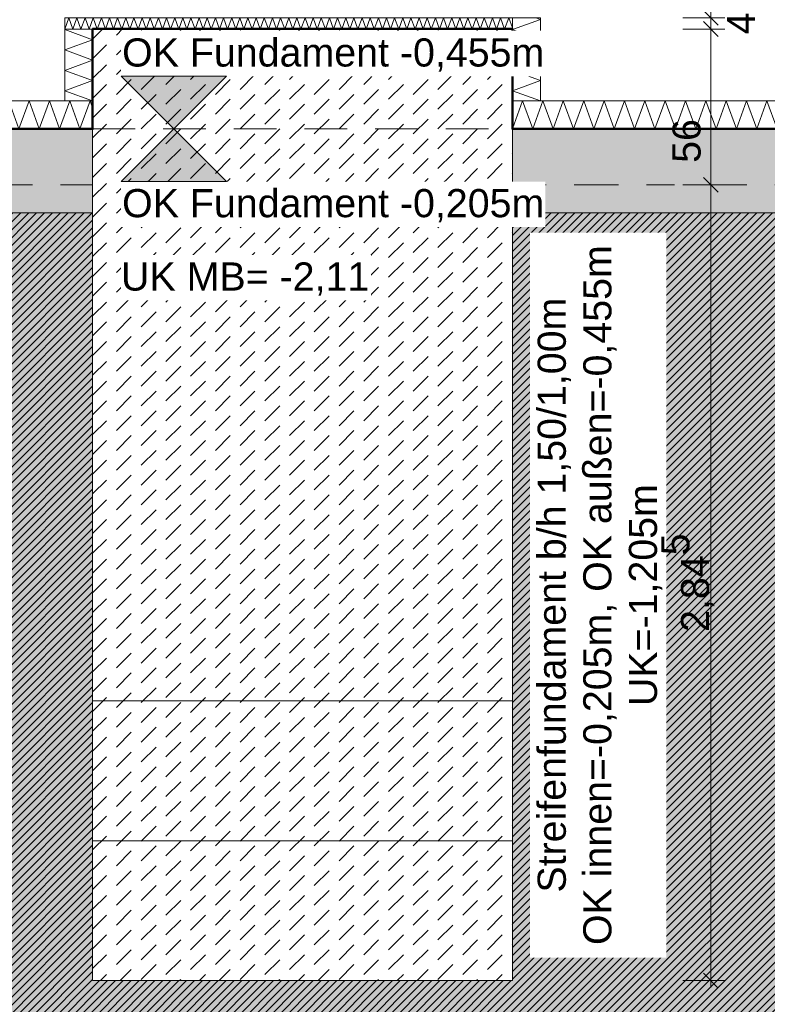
# Model space of a CAD drawing. Header units: metres. Extents: x -273 to 6, y -183 to 13.
# Tile 266 of 379: x -79.81 to -77.13, y -3.38 to 0.14. Entities that reach past the tile are written whole.
import ezdxf

# ---------------------------------------------------------------- set-up
doc = ezdxf.new("R2010")
doc.units = ezdxf.units.M
doc.header["$LTSCALE"] = 0.05
doc.header["$PDMODE"] = 1
doc.header["$PDSIZE"] = -2
doc.linetypes.add('ISO-02 Strichlinie', pattern=[3.81, 3.048, -0.762])
doc.linetypes.add('Linienart-53', pattern=[5.291531, 3.175, -1.058062, 0.352704, -0.705764])
doc.layers.get('0').update_dxf_attribs({"lineweight": 25})
for name, color, linetype, lineweight, true_color in [('00 -Bauelemente -Beton unbewehrt', 7, 'Continuous', 9, 0xf7e06e), ('00 -Bauelemente -Dämmung innen', 7, 'Continuous', 9, 0xff7fe6), ('30 -32 Gründung- 2 Flachgründungen u. Bodenplatten', 7, 'Continuous', 9, 0xff6633), ('30 -32 Gründung-4 Frostschürze', 7, 'Continuous', 9, 0x66aaff), ('70 -72 Beschriftung- 1 Beschriftung allgemein', 7, 'Continuous', 9, 0xff6633), ('70 -76 Bemaßung- 2 Allgemein', 7, 'Continuous', 5, 0x6666cc)]:
    doc.layers.add(name, color=color, linetype=linetype, lineweight=lineweight, true_color=true_color)
for name, color, linetype, lineweight in [('30 -35 Decken- 2 Beläge- Dämmung', 7, 'Continuous', 9), ('70 -71 Achsen- 1 Gebäudeachsen', 7, 'Linienart-53', 18), ('Keine', 7, 'Continuous', 9)]:
    doc.layers.add(name, color=color, linetype=linetype, lineweight=lineweight)
doc.styles.add('Arial', font='arial.ttf')
doc.dimstyles.new('k+k_klein', dxfattribs={"dimtxt": 0.100689, "dimasz": 0.05302, "dimexe": 0.05, "dimexo": 0.15, "dimgap": 0.005, "dimtad": 1, "dimdec": 3, "dimtxsty": 'Arial', "dimblk": 'VW_SLASH-2', "dimblk1": 'VW_SLASH-2', "dimblk2": 'VW_SLASH-2', "dimcen": 0, "dimdle": 0.025, "dimadec": 3, "dimazin": 0, "dimtfac": 0.75, "dimtdec": 3, "dimtix": 1, "dimtmove": 0, "dimatfit": 0, "dimldrblk": 'VW_FILLEDARROW', "dimfxl": 0.1, "dimfxlon": 1, "dimfrac": 2, "dimtolj": 1, "dimarcsym": 0})

# ---------------------------------------------------------------- blocks, each defined once
blk = doc.blocks.new('_Achsen (3D)')
at = {"layer": '70 -71 Achsen- 1 Gebäudeachsen', "transparency": 33554687}
blk.add_line((-179.668, -0.447), (3.826, -0.447), dxfattribs=at)
blk = doc.blocks.new('Gruppe-234')
at = {"color": 255, "linetype": 'Continuous', "lineweight": 5}
blk.add_wipeout([(-80.756, -0.247), (-79.546, -0.247), (-79.546, -0.147), (-80.756, -0.147)], dxfattribs=at).dxf.layer = '00 -Bauelemente -Dämmung innen'
blk = doc.blocks.new('Gruppe-235')
at = {"layer": '00 -Bauelemente -Dämmung innen', "color": 7, "transparency": 33554687, "flags": 128}
blk.add_lwpolyline([(-80.756, -0.247), (-80.7196, -0.147), (-80.6832, -0.247), (-80.6468, -0.147), (-80.6104, -0.247), (-80.574, -0.147), (-80.5376, -0.247), (-80.5012, -0.147), (-80.4648, -0.247), (-80.4284, -0.147), (-80.392, -0.247), (-80.3556, -0.147), (-80.3192, -0.247), (-80.2828, -0.147), (-80.2464, -0.247), (-80.21, -0.147), (-80.1736, -0.247), (-80.1373, -0.147), (-80.1009, -0.247), (-80.0645, -0.147), (-80.0281, -0.247), (-79.9917, -0.147), (-79.9553, -0.247), (-79.9189, -0.147), (-79.8825, -0.247), (-79.8461, -0.147), (-79.8097, -0.247), (-79.7733, -0.147), (-79.7369, -0.247), (-79.7005, -0.147), (-79.6641, -0.247), (-79.6277, -0.147), (-79.5913, -0.247), (-79.5549, -0.147), (-79.546, -0.1715)], dxfattribs=at)
blk = doc.blocks.new('Gruppe-236')
at = {"layer": '00 -Bauelemente -Dämmung innen', "color": 7, "linetype": 'Continuous', "lineweight": 9, "transparency": 33554687}
blk.add_line((-80.756, -0.147), (-80.756, -0.247), dxfattribs=at)
blk = doc.blocks.new('Gruppe-237')
at = {"layer": '00 -Bauelemente -Dämmung innen', "color": 7, "linetype": 'Continuous', "lineweight": 9, "transparency": 33554687}
blk.add_line((-79.546, -0.247), (-79.546, -0.147), dxfattribs=at)
blk = doc.blocks.new('Gruppe-238')
at = {"color": 7, "transparency": 33554687}
for name in ['Gruppe-236', 'Gruppe-237']:
    blk.add_blockref(name, (0, 0), dxfattribs=at)
blk = doc.blocks.new('Gruppe-239')
at = {"layer": '00 -Bauelemente -Dämmung innen', "color": 7, "linetype": 'Continuous', "lineweight": 9, "transparency": 33554687}
blk.add_line((-79.546, -0.147), (-80.756, -0.147), dxfattribs=at)
blk = doc.blocks.new('Gruppe-240')
at = {"layer": '00 -Bauelemente -Dämmung innen', "color": 7, "linetype": 'Continuous', "lineweight": 9, "transparency": 33554687}
blk.add_line((-80.756, -0.247), (-79.546, -0.247), dxfattribs=at)
blk = doc.blocks.new('Gruppe-241')
at = {"color": 7, "transparency": 33554687}
for name in ['Gruppe-239', 'Gruppe-240']:
    blk.add_blockref(name, (0, 0), dxfattribs=at)
blk = doc.blocks.new('Gruppe-242')
at = {"layer": '00 -Bauelemente -Dämmung innen', "color": 7}
blk.add_blockref('Gruppe-234', (0, 0), dxfattribs=at)
at = {"color": 7, "transparency": 33554687}
for name in ['Gruppe-238', 'Gruppe-241']:
    blk.add_blockref(name, (0, 0), dxfattribs=at)
at = {"layer": '00 -Bauelemente -Dämmung innen', "color": 7, "transparency": 33554687}
blk.add_blockref('Gruppe-235', (0, 0), dxfattribs=at)
blk = doc.blocks.new('Gruppe-243')
at = {"layer": '00 -Bauelemente -Dämmung innen', "color": 7, "transparency": 33554687}
blk.add_blockref('Gruppe-242', (0, 0), dxfattribs=at)
at = {"layer": '00 -Bauelemente -Dämmung innen', "color": 0, "flags": 1}
for tag in ['prm0_value', 'prm1_value', 'prm2_value', 'prm3_value', 'prm4_value', 'prm5_value', 'prm6_value', 'IFC_UUID', 'instanceID', 'prm0_name', 'prm0_type', 'prm1_name', 'prm1_type', 'prm2_name', 'prm2_type', 'prm3_name', 'prm3_type', 'prm4_name', 'prm4_type', 'prm5_name', 'prm5_type', 'prm6_name', 'prm6_type']:
    blk.add_attdef(tag, (-80.756, -0.247), '', height=0.00018, dxfattribs=at)
blk = doc.blocks.new('Gruppe-244')
at = {"color": 255, "linetype": 'Continuous', "lineweight": 5}
blk.add_wipeout([(-78.046, -0.247), (-75.421, -0.247), (-75.421, -0.147), (-78.046, -0.147)], dxfattribs=at).dxf.layer = '00 -Bauelemente -Dämmung innen'
blk = doc.blocks.new('Gruppe-245')
at = {"layer": '00 -Bauelemente -Dämmung innen', "color": 7, "transparency": 33554687, "flags": 128}
blk.add_lwpolyline([(-78.046, -0.247), (-78.0096, -0.147), (-77.9732, -0.247), (-77.9368, -0.147), (-77.9004, -0.247), (-77.864, -0.147), (-77.8276, -0.247), (-77.7912, -0.147), (-77.7548, -0.247), (-77.7184, -0.147), (-77.682, -0.247), (-77.6456, -0.147), (-77.6092, -0.247), (-77.5728, -0.147), (-77.5364, -0.247), (-77.5, -0.147), (-77.4636, -0.247), (-77.4273, -0.147), (-77.3909, -0.247), (-77.3545, -0.147), (-77.3181, -0.247), (-77.2817, -0.147), (-77.2453, -0.247), (-77.2089, -0.147), (-77.1725, -0.247), (-77.1361, -0.147), (-77.0997, -0.247), (-77.0633, -0.147), (-77.0269, -0.247), (-76.9905, -0.147), (-76.9541, -0.247), (-76.9177, -0.147), (-76.8813, -0.247), (-76.8449, -0.147), (-76.8085, -0.247), (-76.7721, -0.147), (-76.7357, -0.247), (-76.6993, -0.147), (-76.6629, -0.247), (-76.6265, -0.147), (-76.5901, -0.247), (-76.5537, -0.147), (-76.5173, -0.247), (-76.4809, -0.147), (-76.4445, -0.247), (-76.4081, -0.147), (-76.3717, -0.247), (-76.3353, -0.147), (-76.2989, -0.247), (-76.2625, -0.147), (-76.2261, -0.247), (-76.1898, -0.147), (-76.1534, -0.247), (-76.117, -0.147), (-76.0806, -0.247), (-76.0442, -0.147), (-76.0078, -0.247), (-75.9714, -0.147), (-75.935, -0.247), (-75.8986, -0.147), (-75.8622, -0.247), (-75.8258, -0.147), (-75.7894, -0.247), (-75.753, -0.147), (-75.7166, -0.247), (-75.6802, -0.147), (-75.6438, -0.247), (-75.6074, -0.147), (-75.571, -0.247), (-75.5346, -0.147), (-75.4982, -0.247), (-75.4618, -0.147), (-75.4254, -0.247), (-75.421, -0.2349)], dxfattribs=at)
blk = doc.blocks.new('Gruppe-246')
at = {"layer": '00 -Bauelemente -Dämmung innen', "color": 7, "linetype": 'Continuous', "lineweight": 9, "transparency": 33554687}
blk.add_line((-78.046, -0.147), (-78.046, -0.247), dxfattribs=at)
blk = doc.blocks.new('Gruppe-247')
at = {"layer": '00 -Bauelemente -Dämmung innen', "color": 7, "linetype": 'Continuous', "lineweight": 9, "transparency": 33554687}
blk.add_line((-75.421, -0.247), (-75.421, -0.147), dxfattribs=at)
blk = doc.blocks.new('Gruppe-248')
at = {"color": 7, "transparency": 33554687}
for name in ['Gruppe-246', 'Gruppe-247']:
    blk.add_blockref(name, (0, 0), dxfattribs=at)
blk = doc.blocks.new('Gruppe-249')
at = {"layer": '00 -Bauelemente -Dämmung innen', "color": 7, "linetype": 'Continuous', "lineweight": 9, "transparency": 33554687}
blk.add_line((-75.421, -0.147), (-78.046, -0.147), dxfattribs=at)
blk = doc.blocks.new('Gruppe-250')
at = {"layer": '00 -Bauelemente -Dämmung innen', "color": 7, "linetype": 'Continuous', "lineweight": 9, "transparency": 33554687}
blk.add_line((-78.046, -0.247), (-75.421, -0.247), dxfattribs=at)
blk = doc.blocks.new('Gruppe-251')
at = {"color": 7, "transparency": 33554687}
for name in ['Gruppe-249', 'Gruppe-250']:
    blk.add_blockref(name, (0, 0), dxfattribs=at)
blk = doc.blocks.new('Gruppe-252')
at = {"layer": '00 -Bauelemente -Dämmung innen', "color": 7}
blk.add_blockref('Gruppe-244', (0, 0), dxfattribs=at)
at = {"color": 7, "transparency": 33554687}
for name in ['Gruppe-248', 'Gruppe-251']:
    blk.add_blockref(name, (0, 0), dxfattribs=at)
at = {"layer": '00 -Bauelemente -Dämmung innen', "color": 7, "transparency": 33554687}
blk.add_blockref('Gruppe-245', (0, 0), dxfattribs=at)
blk = doc.blocks.new('Gruppe-253')
at = {"layer": '00 -Bauelemente -Dämmung innen', "color": 7, "transparency": 33554687}
blk.add_blockref('Gruppe-252', (0, 0), dxfattribs=at)
at = {"layer": '00 -Bauelemente -Dämmung innen', "color": 0, "flags": 1}
for tag in ['prm0_value', 'prm1_value', 'prm2_value', 'prm3_value', 'prm4_value', 'prm5_value', 'prm6_value', 'IFC_UUID', 'instanceID', 'prm0_name', 'prm0_type', 'prm1_name', 'prm1_type', 'prm2_name', 'prm2_type', 'prm3_name', 'prm3_type', 'prm4_name', 'prm4_type', 'prm5_name', 'prm5_type', 'prm6_name', 'prm6_type']:
    blk.add_attdef(tag, (-78.046, -0.247), '', height=0.00018, dxfattribs=at)
blk = doc.blocks.new('Gruppe-1054')
at = {"color": 255, "linetype": 'Continuous', "lineweight": 5}
blk.add_wipeout([(-79.546, -0.147), (-79.546, 0.1099), (-79.646, 0.1099), (-79.646, -0.147)], dxfattribs=at).dxf.layer = '00 -Bauelemente -Dämmung innen'
blk = doc.blocks.new('Gruppe-1055')
at = {"layer": '00 -Bauelemente -Dämmung innen', "color": 7, "transparency": 33554687, "flags": 128}
blk.add_lwpolyline([(-79.546, -0.147), (-79.646, -0.1106), (-79.546, -0.0742), (-79.646, -0.0379), (-79.546, -0.0015), (-79.646, 0.0349), (-79.546, 0.0713), (-79.646, 0.1077), (-79.64, 0.1099)], dxfattribs=at)
blk = doc.blocks.new('Gruppe-1056')
at = {"layer": '00 -Bauelemente -Dämmung innen', "color": 7, "linetype": 'Continuous', "lineweight": 9, "transparency": 33554687}
blk.add_line((-79.646, -0.147), (-79.546, -0.147), dxfattribs=at)
blk = doc.blocks.new('Gruppe-1057')
at = {"layer": '00 -Bauelemente -Dämmung innen', "color": 7, "linetype": 'Continuous', "lineweight": 9, "transparency": 33554687}
blk.add_line((-79.546, 0.1099), (-79.646, 0.1099), dxfattribs=at)
blk = doc.blocks.new('Gruppe-1058')
at = {"color": 7, "transparency": 33554687}
for name in ['Gruppe-1057', 'Gruppe-1056']:
    blk.add_blockref(name, (0, 0), dxfattribs=at)
blk = doc.blocks.new('Gruppe-1059')
at = {"layer": '00 -Bauelemente -Dämmung innen', "color": 7, "linetype": 'Continuous', "lineweight": 9, "transparency": 33554687}
blk.add_line((-79.646, 0.1099), (-79.646, -0.147), dxfattribs=at)
blk = doc.blocks.new('Gruppe-1060')
at = {"layer": '00 -Bauelemente -Dämmung innen', "color": 7, "linetype": 'Continuous', "lineweight": 9, "transparency": 33554687}
blk.add_line((-79.546, -0.147), (-79.546, 0.1099), dxfattribs=at)
blk = doc.blocks.new('Gruppe-1061')
at = {"color": 7, "transparency": 33554687}
for name in ['Gruppe-1059', 'Gruppe-1060']:
    blk.add_blockref(name, (0, 0), dxfattribs=at)
blk = doc.blocks.new('Gruppe-1062')
at = {"layer": '00 -Bauelemente -Dämmung innen', "color": 7}
blk.add_blockref('Gruppe-1054', (0, 0), dxfattribs=at)
at = {"color": 7, "transparency": 33554687}
for name in ['Gruppe-1058', 'Gruppe-1061']:
    blk.add_blockref(name, (0, 0), dxfattribs=at)
at = {"layer": '00 -Bauelemente -Dämmung innen', "color": 7, "transparency": 33554687}
blk.add_blockref('Gruppe-1055', (0, 0), dxfattribs=at)
blk = doc.blocks.new('Gruppe-1063')
at = {"layer": '00 -Bauelemente -Dämmung innen', "color": 7, "transparency": 33554687}
blk.add_blockref('Gruppe-1062', (0, 0), dxfattribs=at)
at = {"layer": '00 -Bauelemente -Dämmung innen', "color": 0, "flags": 1}
for tag in ['prm0_value', 'prm1_value', 'prm2_value', 'prm3_value', 'prm4_value', 'prm5_value', 'prm6_value', 'IFC_UUID', 'instanceID', 'prm0_name', 'prm0_type', 'prm1_name', 'prm1_type', 'prm2_name', 'prm2_type', 'prm3_name', 'prm3_type', 'prm4_name', 'prm4_type', 'prm5_name', 'prm5_type', 'prm6_name', 'prm6_type']:
    blk.add_attdef(tag, (-79.646, -0.147), '', height=0.00018, dxfattribs=at)
blk = doc.blocks.new('Gruppe-1064')
at = {"color": 255, "linetype": 'Continuous', "lineweight": 5}
blk.add_wipeout([(-79.646, 0.1099), (-78.046, 0.1099), (-78.046, 0.1499), (-79.646, 0.1499)], dxfattribs=at).dxf.layer = '00 -Bauelemente -Dämmung innen'
blk = doc.blocks.new('Gruppe-1065')
at = {"layer": '00 -Bauelemente -Dämmung innen', "color": 7, "transparency": 33554687, "flags": 128}
blk.add_lwpolyline([(-79.646, 0.1099), (-79.6314, 0.1499), (-79.6169, 0.1099), (-79.6023, 0.1499), (-79.5878, 0.1099), (-79.5732, 0.1499), (-79.5586, 0.1099), (-79.5441, 0.1499), (-79.5295, 0.1099), (-79.515, 0.1499), (-79.5004, 0.1099), (-79.4859, 0.1499), (-79.4713, 0.1099), (-79.4567, 0.1499), (-79.4422, 0.1099), (-79.4276, 0.1499), (-79.4131, 0.1099), (-79.3985, 0.1499), (-79.3839, 0.1099), (-79.3694, 0.1499), (-79.3548, 0.1099), (-79.3403, 0.1499), (-79.3257, 0.1099), (-79.3111, 0.1499), (-79.2966, 0.1099), (-79.282, 0.1499), (-79.2675, 0.1099), (-79.2529, 0.1499), (-79.2384, 0.1099), (-79.2238, 0.1499), (-79.2092, 0.1099), (-79.1947, 0.1499), (-79.1801, 0.1099), (-79.1656, 0.1499), (-79.151, 0.1099), (-79.1364, 0.1499), (-79.1219, 0.1099), (-79.1073, 0.1499), (-79.0928, 0.1099), (-79.0782, 0.1499), (-79.0636, 0.1099), (-79.0491, 0.1499), (-79.0345, 0.1099), (-79.02, 0.1499), (-79.0054, 0.1099), (-78.9909, 0.1499), (-78.9763, 0.1099), (-78.9617, 0.1499), (-78.9472, 0.1099), (-78.9326, 0.1499), (-78.9181, 0.1099), (-78.9035, 0.1499), (-78.8889, 0.1099), (-78.8744, 0.1499), (-78.8598, 0.1099), (-78.8453, 0.1499), (-78.8307, 0.1099), (-78.8161, 0.1499), (-78.8016, 0.1099), (-78.787, 0.1499), (-78.7725, 0.1099), (-78.7579, 0.1499), (-78.7434, 0.1099), (-78.7288, 0.1499), (-78.7142, 0.1099), (-78.6997, 0.1499), (-78.6851, 0.1099), (-78.6706, 0.1499), (-78.656, 0.1099), (-78.6414, 0.1499), (-78.6269, 0.1099), (-78.6123, 0.1499), (-78.5978, 0.1099), (-78.5832, 0.1499), (-78.5686, 0.1099), (-78.5541, 0.1499), (-78.5395, 0.1099), (-78.525, 0.1499), (-78.5104, 0.1099), (-78.4959, 0.1499), (-78.4813, 0.1099), (-78.4667, 0.1499), (-78.4522, 0.1099), (-78.4376, 0.1499), (-78.4231, 0.1099), (-78.4085, 0.1499), (-78.3939, 0.1099), (-78.3794, 0.1499), (-78.3648, 0.1099), (-78.3503, 0.1499), (-78.3357, 0.1099), (-78.3211, 0.1499), (-78.3066, 0.1099), (-78.292, 0.1499), (-78.2775, 0.1099), (-78.2629, 0.1499), (-78.2484, 0.1099), (-78.2338, 0.1499), (-78.2192, 0.1099), (-78.2047, 0.1499), (-78.1901, 0.1099), (-78.1756, 0.1499), (-78.161, 0.1099), (-78.1464, 0.1499), (-78.1319, 0.1099), (-78.1173, 0.1499), (-78.1028, 0.1099), (-78.0882, 0.1499), (-78.0736, 0.1099), (-78.0591, 0.1499), (-78.046, 0.114)], dxfattribs=at)
blk = doc.blocks.new('Gruppe-1066')
at = {"layer": '00 -Bauelemente -Dämmung innen', "color": 7, "linetype": 'Continuous', "lineweight": 9, "transparency": 33554687}
blk.add_line((-79.646, 0.1499), (-79.646, 0.1099), dxfattribs=at)
blk = doc.blocks.new('Gruppe-1067')
at = {"layer": '00 -Bauelemente -Dämmung innen', "color": 7, "linetype": 'Continuous', "lineweight": 9, "transparency": 33554687}
blk.add_line((-78.046, 0.1099), (-78.046, 0.1499), dxfattribs=at)
blk = doc.blocks.new('Gruppe-1068')
at = {"color": 7, "transparency": 33554687}
for name in ['Gruppe-1066', 'Gruppe-1067']:
    blk.add_blockref(name, (0, 0), dxfattribs=at)
blk = doc.blocks.new('Gruppe-1069')
at = {"layer": '00 -Bauelemente -Dämmung innen', "color": 7, "linetype": 'Continuous', "lineweight": 9, "transparency": 33554687}
blk.add_line((-78.046, 0.1499), (-79.646, 0.1499), dxfattribs=at)
blk = doc.blocks.new('Gruppe-1070')
at = {"layer": '00 -Bauelemente -Dämmung innen', "color": 7, "linetype": 'Continuous', "lineweight": 9, "transparency": 33554687}
blk.add_line((-79.646, 0.1099), (-78.046, 0.1099), dxfattribs=at)
blk = doc.blocks.new('Gruppe-1071')
at = {"color": 7, "transparency": 33554687}
for name in ['Gruppe-1069', 'Gruppe-1070']:
    blk.add_blockref(name, (0, 0), dxfattribs=at)
blk = doc.blocks.new('Gruppe-1072')
at = {"layer": '00 -Bauelemente -Dämmung innen', "color": 7}
blk.add_blockref('Gruppe-1064', (0, 0), dxfattribs=at)
at = {"color": 7, "transparency": 33554687}
for name in ['Gruppe-1068', 'Gruppe-1071']:
    blk.add_blockref(name, (0, 0), dxfattribs=at)
at = {"layer": '00 -Bauelemente -Dämmung innen', "color": 7, "transparency": 33554687}
blk.add_blockref('Gruppe-1065', (0, 0), dxfattribs=at)
blk = doc.blocks.new('Gruppe-1073')
at = {"layer": '00 -Bauelemente -Dämmung innen', "color": 7, "transparency": 33554687}
blk.add_blockref('Gruppe-1072', (0, 0), dxfattribs=at)
at = {"layer": '00 -Bauelemente -Dämmung innen', "color": 0, "flags": 1}
for tag in ['IFC_UUID', 'instanceID', 'prm0_name', 'prm0_type', 'prm0_value', 'prm1_name', 'prm1_type', 'prm1_value', 'prm2_name', 'prm2_type', 'prm2_value', 'prm3_name', 'prm3_type', 'prm3_value', 'prm4_name', 'prm4_type', 'prm4_value', 'prm5_name', 'prm5_type', 'prm5_value', 'prm6_name', 'prm6_type', 'prm6_value']:
    blk.add_attdef(tag, (-79.646, 0.1099), '', height=0.00018, dxfattribs=at)
blk = doc.blocks.new('Gruppe-1074')
at = {"color": 255, "linetype": 'Continuous', "lineweight": 5}
blk.add_wipeout([(-77.946, -0.147), (-77.946, 0.1499), (-78.046, 0.1499), (-78.046, -0.147)], dxfattribs=at).dxf.layer = '00 -Bauelemente -Dämmung innen'
blk = doc.blocks.new('Gruppe-1075')
at = {"layer": '00 -Bauelemente -Dämmung innen', "color": 7, "transparency": 33554687, "flags": 128}
blk.add_lwpolyline([(-77.946, -0.147), (-78.046, -0.1106), (-77.946, -0.0742), (-78.046, -0.0379), (-77.946, -0.0015), (-78.046, 0.0349), (-77.946, 0.0713), (-78.046, 0.1077), (-77.946, 0.1441), (-77.9619, 0.1499)], dxfattribs=at)
blk = doc.blocks.new('Gruppe-1076')
at = {"layer": '00 -Bauelemente -Dämmung innen', "color": 7, "linetype": 'Continuous', "lineweight": 9, "transparency": 33554687}
blk.add_line((-78.046, -0.147), (-77.946, -0.147), dxfattribs=at)
blk = doc.blocks.new('Gruppe-1077')
at = {"layer": '00 -Bauelemente -Dämmung innen', "color": 7, "linetype": 'Continuous', "lineweight": 9, "transparency": 33554687}
blk.add_line((-77.946, 0.1499), (-78.046, 0.1499), dxfattribs=at)
blk = doc.blocks.new('Gruppe-1078')
at = {"color": 7, "transparency": 33554687}
for name in ['Gruppe-1077', 'Gruppe-1076']:
    blk.add_blockref(name, (0, 0), dxfattribs=at)
blk = doc.blocks.new('Gruppe-1079')
at = {"layer": '00 -Bauelemente -Dämmung innen', "color": 7, "linetype": 'Continuous', "lineweight": 9, "transparency": 33554687}
blk.add_line((-78.046, 0.1499), (-78.046, -0.147), dxfattribs=at)
blk = doc.blocks.new('Gruppe-1080')
at = {"layer": '00 -Bauelemente -Dämmung innen', "color": 7, "linetype": 'Continuous', "lineweight": 9, "transparency": 33554687}
blk.add_line((-77.946, -0.147), (-77.946, 0.1499), dxfattribs=at)
blk = doc.blocks.new('Gruppe-1081')
at = {"color": 7, "transparency": 33554687}
for name in ['Gruppe-1079', 'Gruppe-1080']:
    blk.add_blockref(name, (0, 0), dxfattribs=at)
blk = doc.blocks.new('Gruppe-1082')
at = {"layer": '00 -Bauelemente -Dämmung innen', "color": 7}
blk.add_blockref('Gruppe-1074', (0, 0), dxfattribs=at)
at = {"color": 7, "transparency": 33554687}
for name in ['Gruppe-1078', 'Gruppe-1081']:
    blk.add_blockref(name, (0, 0), dxfattribs=at)
at = {"layer": '00 -Bauelemente -Dämmung innen', "color": 7, "transparency": 33554687}
blk.add_blockref('Gruppe-1075', (0, 0), dxfattribs=at)
blk = doc.blocks.new('Gruppe-1083')
at = {"layer": '00 -Bauelemente -Dämmung innen', "color": 7, "transparency": 33554687}
blk.add_blockref('Gruppe-1082', (0, 0), dxfattribs=at)
at = {"layer": '00 -Bauelemente -Dämmung innen', "color": 0, "flags": 1}
for tag in ['prm0_value', 'prm1_value', 'prm2_value', 'prm3_value', 'prm4_value', 'prm5_value', 'prm6_value', 'IFC_UUID', 'instanceID', 'prm0_name', 'prm0_type', 'prm1_name', 'prm1_type', 'prm2_name', 'prm2_type', 'prm3_name', 'prm3_type', 'prm4_name', 'prm4_type', 'prm5_name', 'prm5_type', 'prm6_name', 'prm6_type']:
    blk.add_attdef(tag, (-78.046, -0.147), '', height=0.00018, dxfattribs=at)
blk = doc.blocks.new('_FU_2D LP5 (2D)')
at = {"color": 255}
blk.add_wipeout([(-79.54599996, 0.1099183), (-78.04599996, 0.1099183), (-78.04599996, -3.29204198), (-79.54599996, -3.29204198)], dxfattribs=at).dxf.layer = '00 -Bauelemente -Beton unbewehrt'
at = {"layer": '00 -Bauelemente -Beton unbewehrt', "linetype": 'Continuous', "lineweight": 9}
h = blk.add_hatch(dxfattribs=at)
h.set_pattern_fill('Unbew_ Beton1 1mm SRF', style=0, pattern_type=2)
h.set_pattern_definition([(45, (0, 0), (0.088388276, 0.01767774), [0.075, -0.05])])
h.paths.add_polyline_path([(-79.54599996, 0.1099183), (-78.04599996, 0.1099183), (-78.04599996, -3.29204198), (-79.54599996, -3.29204198)])
at = {"layer": '30 -35 Decken- 2 Beläge- Dämmung', "linetype": 'Continuous', "lineweight": 18, "true_color": 0x7fdfff}
h = blk.add_hatch(dxfattribs=at)
h.set_pattern_fill('Schraffur blau', color=141, style=0, pattern_type=2)
h.set_pattern_definition([(45, (-81.713394, -6.671936), (0.014142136, -0.014142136), [])])
h.paths.add_polyline_path([(-79.54599996, -3.29204198), (-79.54599996, -0.54704198), (-80.75599996, -0.54704198), (-80.75599996, -5.54704198), (-75.42099996, -5.54704198), (-75.42099996, -0.54704198), (-78.04599996, -0.54704198), (-78.04599996, -3.29204198)])
at = {"layer": 'Keine', "linetype": 'Continuous', "lineweight": 0, "transparency": 33554511}
blk.add_hatch(color=43, dxfattribs=at).paths.add_polyline_path([(-78.04599996, -3.29204198), (-79.54599996, -3.29204198), (-79.54599996, -0.54704198), (-80.75599996, -0.54704198), (-80.75599996, -7.94704198), (-75.42099996, -7.94704198), (-75.42099996, -0.54704198), (-78.04599996, -0.54704198)])
at = {"layer": '00 -Bauelemente -Beton unbewehrt'}
for p, q in [((-79.54599996, -2.29204198), (-78.04599996, -2.29204198)), ((-79.54599996, -2.79204198), (-78.04599996, -2.79204198))]:
    blk.add_line(p, q, dxfattribs=at)
at = {"layer": '00 -Bauelemente -Beton unbewehrt', "flags": 128}
blk.add_lwpolyline([(-79.54599996, 0.1099183), (-78.04599996, 0.1099183), (-78.04599996, -3.29204198), (-79.54599996, -3.29204198)], close=True, dxfattribs=at)
at = {"layer": '30 -35 Decken- 2 Beläge- Dämmung', "flags": 128}
blk.add_lwpolyline([(-79.54599996, -3.29204198), (-79.54599996, -0.54704198), (-80.75599996, -0.54704198), (-80.75599996, -5.54704198), (-75.42099996, -5.54704198), (-75.42099996, -0.54704198), (-78.04599996, -0.54704198), (-78.04599996, -3.29204198)], close=True, dxfattribs=at)
at = {"layer": 'Keine', "flags": 128}
blk.add_lwpolyline([(-78.04599996, -3.29204198), (-79.54599996, -3.29204198), (-79.54599996, -0.54704198), (-80.75599996, -0.54704198), (-80.75599996, -7.94704198), (-75.42099996, -7.94704198), (-75.42099996, -0.54704198), (-78.04599996, -0.54704198)], close=True, dxfattribs=at)
at = {"layer": '00 -Bauelemente -Dämmung innen', "color": 7}
for name in ['Gruppe-243', 'Gruppe-253']:
    blk.add_blockref(name, (0, 0), dxfattribs=at)
at = {"layer": '30 -32 Gründung-4 Frostschürze', "linetype": 'Continuous', "lineweight": 0, "transparency": 33554534}
for points in [[(-80.75599996, -0.24704198), (-79.54599996, -0.24704198), (-79.54599996, -0.54704198), (-80.75599996, -0.54704198)], [(-78.04599996, -0.24704198), (-75.42099996, -0.24704198), (-75.42099996, -0.54704198), (-78.04599996, -0.54704198)]]:
    blk.add_hatch(color=161, dxfattribs=at).paths.add_polyline_path(points)
at = {"layer": '30 -32 Gründung- 2 Flachgründungen u. Bodenplatten', "linetype": 'ISO-02 Strichlinie'}
blk.add_line((-79.54599996, -0.24704198), (-78.04599996, -0.24704198), dxfattribs=at)
at = {"layer": '30 -32 Gründung-4 Frostschürze', "flags": 128}
for points in [[(-80.75599996, -0.24704198), (-79.54599996, -0.24704198), (-79.54599996, -0.54704198), (-80.75599996, -0.54704198)], [(-78.04599996, -0.24704198), (-75.42099996, -0.24704198), (-75.42099996, -0.54704198), (-78.04599996, -0.54704198)]]:
    blk.add_lwpolyline(points, close=True, dxfattribs=at)
at = {"layer": '00 -Bauelemente -Dämmung innen', "color": 7}
blk.add_blockref('Gruppe-1063', (0, 0), dxfattribs=at)
blk.add_blockref('Gruppe-1073', (0, 0), dxfattribs=at)
blk.add_blockref('Gruppe-1083', (0, 0), dxfattribs=at)
at = {"layer": '30 -32 Gründung- 2 Flachgründungen u. Bodenplatten', "flags": 128}
blk.add_lwpolyline([(-78.04599996, 0.1099183), (-78.04599996, -3.29204198), (-79.54599996, -3.29204198), (-79.54599996, 0.1099183)], close=True, dxfattribs=at)
at = {"layer": '70 -72 Beschriftung- 1 Beschriftung allgemein', "color": 103, "lineweight": 50, "true_color": 0x66cc7f, "flags": 128}
blk.add_lwpolyline([(-50.69599996, -0.24704198), (-56.47099996, -0.24704198), (-56.47099996, 0.10773718), (-59.87099996, 0.10773718), (-59.87099996, -0.24704198), (-64.72099996, -0.24704198), (-64.72099996, 0.1099246), (-68.12099996, 0.1099246), (-68.12099996, -0.24704198), (-73.92099996, -0.24704198), (-73.92099996, 0.10992025), (-75.42099996, 0.10992025), (-75.42099996, -0.24704198), (-78.04599996, -0.24704198), (-78.04599996, 0.1099183), (-79.54599996, 0.1099183), (-79.54599996, -0.24704198), (-80.75599996, -0.24704198), (-80.75599996, 0.10991736), (-84.69599996, 0.10991736), (-84.69599996, -0.24704198), (-89.57099996, -0.24704198)], dxfattribs=at)
blk = doc.blocks.new('Gruppe-2764')
at = {"color": 255}
blk.add_wipeout([(-77.4959, -3.2097), (-77.4959, -0.6184), (-77.9827, -0.6184), (-77.9827, -3.2097)], dxfattribs=at).dxf.layer = '70 -72 Beschriftung- 1 Beschriftung allgemein'
at = {"layer": '70 -72 Beschriftung- 1 Beschriftung allgemein', "insert": (-77.9557, -1.914), "char_height": 0.100689, "attachment_point": 2, "rotation": 90, "line_spacing_factor": 0.970891, "style": 'Arial'}
blk.add_mtext('Streifenfundament b/h 1,50/1,00m\\POK innen=-0,205m, OK außen=-0,455m  \\PUK=-1,205m', dxfattribs=at)
blk = doc.blocks.new('VW_SLASH-2')
at = {"color": 0, "linetype": 'ByBlock', "lineweight": -2, "transparency": 16777216}
blk.add_line((0.472, 0), (-1, 0), dxfattribs=at)
at = {"color": 0, "lineweight": 5, "transparency": 16777216, "flags": 128}
blk.add_lwpolyline([(0.5, 0.5), (-0.5, -0.5)], dxfattribs=at)
blk = doc.blocks.new('*D3008')
at = {"layer": '70 -76 Bemaßung- 2 Allgemein', "color": 0, "lineweight": -2}
for p, q in [((-80.756, 1.8), (-80.756, 1.95)), ((-79.546, 1.8), (-79.546, 1.95)), ((-79.599, 1.9), (-80.703, 1.9))]:
    blk.add_line(p, q, dxfattribs=at)
at = {"layer": 'Defpoints', "color": 0}
for p in [(-80.756, 1.9), (-80.756, -0.247), (-79.546, -0.247)]:
    blk.add_point(p, dxfattribs=at)
at = {"layer": '70 -76 Bemaßung- 2 Allgemein', "color": 0, "lineweight": -2, "xscale": 0.05302001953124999, "yscale": 0.05302001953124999, "zscale": 0.05302001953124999, "rotation": 180}
blk.add_blockref('VW_SLASH-2', (-80.756, 1.9), dxfattribs=at)
at = {"layer": '70 -76 Bemaßung- 2 Allgemein', "color": 0, "lineweight": -2, "xscale": 0.05302001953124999, "yscale": 0.05302001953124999, "zscale": 0.05302001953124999}
blk.add_blockref('VW_SLASH-2', (-79.546, 1.9), dxfattribs=at)
at = {"layer": '70 -76 Bemaßung- 2 Allgemein', "color": 0, "insert": (-80.151, 1.9654), "char_height": 0.10069, "attachment_point": 5, "style": 'Arial'}
blk.add_mtext('\\A1;1,21', dxfattribs=at)
blk = doc.blocks.new('VW_FILLEDARROW')
at = {"linetype": 'Continuous', "lineweight": 0, "transparency": 16777216}
blk.add_hatch(color=0, dxfattribs=at).paths.add_polyline_path([(-2.829, 0.758), (0, 0), (-2.829, -0.758)])
at = {"color": 0, "lineweight": 5, "transparency": 16777216, "flags": 128}
blk.add_lwpolyline([(-2.829, 0.758), (0, 0), (-2.829, -0.758)], close=True, dxfattribs=at)
blk = doc.blocks.new('*D3009')
at = {"layer": '70 -76 Bemaßung- 2 Allgemein', "color": 0, "lineweight": -2}
for p, q in [((-79.546, 1.8), (-79.546, 1.95)), ((-78.046, 1.8), (-78.046, 1.95)), ((-78.099, 1.9), (-79.493, 1.9))]:
    blk.add_line(p, q, dxfattribs=at)
at = {"layer": 'Defpoints', "color": 0}
for p in [(-79.546, 1.9), (-79.546, -0.247), (-78.046, -0.247)]:
    blk.add_point(p, dxfattribs=at)
at = {"layer": '70 -76 Bemaßung- 2 Allgemein', "color": 0, "lineweight": -2, "xscale": 0.05302001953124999, "yscale": 0.05302001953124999, "zscale": 0.05302001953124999, "rotation": 180}
blk.add_blockref('VW_SLASH-2', (-79.546, 1.9), dxfattribs=at)
at = {"layer": '70 -76 Bemaßung- 2 Allgemein', "color": 0, "lineweight": -2, "xscale": 0.05302001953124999, "yscale": 0.05302001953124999, "zscale": 0.05302001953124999}
blk.add_blockref('VW_SLASH-2', (-78.046, 1.9), dxfattribs=at)
at = {"layer": '70 -76 Bemaßung- 2 Allgemein', "color": 0, "insert": (-78.796, 1.9654), "char_height": 0.10069, "attachment_point": 5, "style": 'Arial'}
blk.add_mtext('\\A1;1,50', dxfattribs=at)
blk = doc.blocks.new('*D3010')
at = {"layer": '70 -76 Bemaßung- 2 Allgemein', "color": 0, "lineweight": -2}
for p, q in [((-78.046, 1.8), (-78.046, 1.95)), ((-75.421, 1.8), (-75.421, 1.95)), ((-75.474, 1.9), (-77.993, 1.9))]:
    blk.add_line(p, q, dxfattribs=at)
at = {"layer": 'Defpoints', "color": 0}
for p in [(-78.046, 1.9), (-78.046, -0.247), (-75.421, -0.247)]:
    blk.add_point(p, dxfattribs=at)
at = {"layer": '70 -76 Bemaßung- 2 Allgemein', "color": 0, "lineweight": -2, "xscale": 0.05302001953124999, "yscale": 0.05302001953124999, "zscale": 0.05302001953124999, "rotation": 180}
blk.add_blockref('VW_SLASH-2', (-78.046, 1.9), dxfattribs=at)
at = {"layer": '70 -76 Bemaßung- 2 Allgemein', "color": 0, "lineweight": -2, "xscale": 0.05302001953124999, "yscale": 0.05302001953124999, "zscale": 0.05302001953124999}
blk.add_blockref('VW_SLASH-2', (-75.421, 1.9), dxfattribs=at)
at = {"layer": '70 -76 Bemaßung- 2 Allgemein', "color": 0, "insert": (-76.7335, 1.9822), "char_height": 0.100689, "attachment_point": 5, "style": 'Arial'}
blk.add_mtext('\\A1;2,62\\S5^ ;', dxfattribs=at)
blk = doc.blocks.new('*D3510')
at = {"layer": '70 -76 Bemaßung- 2 Allgemein', "color": 0, "lineweight": -2}
for p, q in [((-77.337, 0.2029), (-77.337, 0.256)), ((-77.437, 0.1499), (-77.287, 0.1499)), ((-77.337, 0.1099), (-77.337, 0.1499)), ((-77.437, 0.1099), (-77.287, 0.1099)), ((-77.337, 0.0569), (-77.337, 0.0039))]:
    blk.add_line(p, q, dxfattribs=at)
at = {"layer": 'Defpoints', "color": 0}
for p in [(-77.946, 0.1499), (-77.337, 0.1499), (-78.046, 0.1099)]:
    blk.add_point(p, dxfattribs=at)
at = {"layer": '70 -76 Bemaßung- 2 Allgemein', "color": 0, "lineweight": -2, "xscale": 0.05302001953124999, "yscale": 0.05302001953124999, "zscale": 0.05302001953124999}
for p, rotation in [((-77.337, 0.1499), 270), ((-77.337, 0.1099), 90)]:
    blk.add_blockref('VW_SLASH-2', p, dxfattribs=dict(at, rotation=rotation))
at = {"layer": '70 -76 Bemaßung- 2 Allgemein', "color": 0, "insert": (-77.2292, 0.1299), "char_height": 0.10069, "attachment_point": 5, "rotation": 90, "style": 'Arial'}
blk.add_mtext('\\A1;4', dxfattribs=at)
blk = doc.blocks.new('*D3511')
at = {"layer": '70 -76 Bemaßung- 2 Allgemein', "color": 0, "lineweight": -2}
for p, q in [((-77.437, 0.1099), (-77.287, 0.1099)), ((-77.337, -0.394), (-77.337, 0.0569)), ((-77.437, -0.447), (-77.287, -0.447))]:
    blk.add_line(p, q, dxfattribs=at)
at = {"layer": 'Defpoints', "color": 0}
for p in [(-78.046, 0.1099), (-77.337, 0.1099), (-78.046, -0.447)]:
    blk.add_point(p, dxfattribs=at)
at = {"layer": '70 -76 Bemaßung- 2 Allgemein', "color": 0, "lineweight": -2, "xscale": 0.05302001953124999, "yscale": 0.05302001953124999, "zscale": 0.05302001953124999}
for p, rotation in [((-77.337, 0.1099), 90.00000000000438), ((-77.337, -0.447), 270.0000000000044)]:
    blk.add_blockref('VW_SLASH-2', p, dxfattribs=dict(at, rotation=rotation))
at = {"layer": '70 -76 Bemaßung- 2 Allgemein', "color": 0, "insert": (-77.423, -0.2904), "char_height": 0.10069, "attachment_point": 5, "rotation": 90, "style": 'Arial'}
blk.add_mtext('\\A1;56', dxfattribs=at)
blk = doc.blocks.new('*D3512')
at = {"layer": '70 -76 Bemaßung- 2 Allgemein', "color": 0, "lineweight": -2}
for p, q in [((-77.437, -0.447), (-77.287, -0.447)), ((-77.337, -3.239), (-77.337, -0.5001)), ((-77.437, -3.292), (-77.287, -3.292))]:
    blk.add_line(p, q, dxfattribs=at)
at = {"layer": 'Defpoints', "color": 0}
for p in [(-78.046, -0.447), (-77.337, -0.447), (-78.046, -3.292)]:
    blk.add_point(p, dxfattribs=at)
at = {"layer": '70 -76 Bemaßung- 2 Allgemein', "color": 0, "lineweight": -2, "xscale": 0.05302001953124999, "yscale": 0.05302001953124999, "zscale": 0.05302001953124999}
for p, rotation in [((-77.337, -0.447), 90.0000000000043), ((-77.337, -3.292), 270.0000000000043)]:
    blk.add_blockref('VW_SLASH-2', p, dxfattribs=dict(at, rotation=rotation))
at = {"layer": '70 -76 Bemaßung- 2 Allgemein', "color": 0, "insert": (-77.4192, -1.8695), "char_height": 0.100689, "attachment_point": 5, "rotation": 90, "style": 'Arial'}
blk.add_mtext('\\A1;2,84\\S5^ ;', dxfattribs=at)
blk = doc.blocks.new('*D3926')
at = {"layer": '70 -76 Bemaßung- 2 Allgemein', "color": 0, "lineweight": -2}
for p, q in [((-76.9012, -0.547), (-76.7512, -0.547)), ((-76.8012, -5.494), (-76.8012, -0.6001)), ((-76.9012, -5.547), (-76.7512, -5.547))]:
    blk.add_line(p, q, dxfattribs=at)
at = {"layer": 'Defpoints', "color": 0}
for p in [(-77.337, -0.547), (-76.8012, -0.547), (-77.337, -5.547)]:
    blk.add_point(p, dxfattribs=at)
at = {"layer": '70 -76 Bemaßung- 2 Allgemein', "color": 0, "lineweight": -2, "xscale": 0.05302001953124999, "yscale": 0.05302001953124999, "zscale": 0.05302001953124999}
for p, rotation in [((-76.8012, -0.547), 90), ((-76.8012, -5.547), 270)]:
    blk.add_blockref('VW_SLASH-2', p, dxfattribs=dict(at, rotation=rotation))
at = {"layer": '70 -76 Bemaßung- 2 Allgemein', "color": 0, "insert": (-76.8667, -3.047), "char_height": 0.10069, "attachment_point": 5, "rotation": 90, "style": 'Arial'}
blk.add_mtext('\\A1;5,00', dxfattribs=at)
blk = doc.blocks.new('Gruppe-2922')
at = {"color": 255}
for points in [[(-79.4446, -0.0588), (-77.9281, -0.0588), (-77.9281, 0.1035), (-79.4446, 0.1035)], [(-79.4446, -0.5975), (-77.9281, -0.5975), (-77.9281, -0.4353), (-79.4446, -0.4353)]]:
    blk.add_wipeout(points, dxfattribs=at).dxf.layer = '70 -72 Beschriftung- 1 Beschriftung allgemein'
at = {"layer": '30 -32 Gründung- 2 Flachgründungen u. Bodenplatten', "linetype": 'Continuous', "lineweight": 0, "transparency": 33554687}
for points in [[(-79.4446, -0.0588), (-79.2564, -0.247), (-79.0682, -0.0588)], [(-79.4446, -0.4353), (-79.2564, -0.247), (-79.0682, -0.4353)]]:
    blk.add_hatch(color=7, dxfattribs=at).paths.add_polyline_path(points)
at = {"layer": '30 -32 Gründung- 2 Flachgründungen u. Bodenplatten', "flags": 128}
for points in [[(-79.4446, -0.0588), (-79.2564, -0.247), (-79.0682, -0.0588)], [(-79.4446, -0.4353), (-79.2564, -0.247), (-79.0682, -0.4353)]]:
    blk.add_lwpolyline(points, close=True, dxfattribs=at)
at = {"layer": '70 -72 Beschriftung- 1 Beschriftung allgemein', "char_height": 0.100689, "attachment_point": 2, "line_spacing_factor": 0.970891, "style": 'Arial'}
for s, insert in [('OK Fundament -0,455m', (-78.6864, 0.0764)), ('OK Fundament -0,205m', (-78.6864, -0.4623))]:
    blk.add_mtext(s, dxfattribs=dict(at, insert=insert))
blk = doc.blocks.new('Gruppe-2975')
at = {"layer": '70 -72 Beschriftung- 1 Beschriftung allgemein', "linetype": 'Continuous', "lineweight": 5}
blk.add_point((-79.4446, -0.5975), dxfattribs=at)
at = {"color": 255}
blk.add_wipeout([(-79.4446, -0.8598), (-78.5517, -0.8598), (-78.5517, -0.6975), (-79.4446, -0.6975)], dxfattribs=at).dxf.layer = '70 -72 Beschriftung- 1 Beschriftung allgemein'
at = {"layer": '70 -72 Beschriftung- 1 Beschriftung allgemein', "insert": (-79.4446, -0.7246), "char_height": 0.100689, "attachment_point": 1, "line_spacing_factor": 0.970891, "style": 'Arial'}
blk.add_mtext('UK MB= -2,11', dxfattribs=at)
blk = doc.blocks.new('Gruppe-2789')
at = {"layer": '70 -76 Bemaßung- 2 Allgemein'}
for base, p1, p2, text, picture, middle in [((-78.04599996, 1.89995802), (-75.42099996, -0.24704198), (-78.04599996, -0.24704198), '2,62\\S5^ ;', '*D3010', (-76.73349996, 1.98215265)), ((-80.75599996, 1.89995802), (-79.54599996, -0.24704198), (-80.75599996, -0.24704198), '1,21', '*D3008', (-80.15099996, 1.96542156)), ((-79.54599996, 1.89995802), (-78.04599996, -0.24704198), (-79.54599996, -0.24704198), '1,50', '*D3009', (-78.79599996, 1.96542156))]:
    dim = blk.add_linear_dim(base=base, p1=p1, p2=p2, text=text, dimstyle='k+k_klein', override={"dimtxt": 0.100689, "dimgap": 0.005, "dimdec": 8, "dimpost": '<>', "dimtxsty": 'Arial', "dimtmove": 2}, dxfattribs=at)
    dim.commit()
    dim.dimension.update_dxf_attribs({"geometry": picture, "text_midpoint": middle})
blk = doc.blocks.new('Gruppe-2806')
at = {"layer": '70 -76 Bemaßung- 2 Allgemein'}
for base, p1, p2, text, override, picture, middle in [((-77.337, 0.1499), (-78.046, 0.1099), (-77.946, 0.1499), '4', {"dimtxt": 0.100689, "dimgap": 0.005, "dimdec": 2, "dimpost": '<>', "dimtxsty": 'Arial', "dimtix": 0, "dimtmove": 2}, '*D3510', (-77.2292, 0.1299)), ((-77.337, -0.447), (-78.046, -3.292), (-78.046, -0.447), '2,84\\S5^ ;', {"dimtxt": 0.100689, "dimgap": 0.005, "dimpost": '<>', "dimtxsty": 'Arial', "dimtmove": 2}, '*D3512', (-77.4192, -1.8695))]:
    dim = blk.add_linear_dim(base=base, p1=p1, p2=p2, angle=270, text=text, dimstyle='k+k_klein', override=override, dxfattribs=at)
    dim.commit()
    dim.dimension.update_dxf_attribs({"geometry": picture, "text_midpoint": middle})
dim = blk.add_linear_dim(base=(-77.337, 0.1099), p1=(-78.046, -0.447), p2=(-78.046, 0.1099), angle=270, text='56', dimstyle='k+k_klein', override={"dimtxt": 0.100689, "dimgap": 0.005, "dimdec": 2, "dimpost": '<>', "dimtxsty": 'Arial', "dimtmove": 2}, dxfattribs=at)
dim.commit()
dim.dimension.update_dxf_attribs({"geometry": '*D3511', "text_midpoint": (-77.423, -0.2904), "dimtype": 160})
blk = doc.blocks.new('_FU_2D Bemaßung_ Beschriftung (3D)')
at = {"layer": '70 -72 Beschriftung- 1 Beschriftung allgemein', "color": 7, "transparency": 33554687}
blk.add_blockref('Gruppe-2764', (0, 0), dxfattribs=at)
at = {"layer": '70 -76 Bemaßung- 2 Allgemein'}
dim = blk.add_linear_dim(base=(-76.80122031, -0.54704198), p1=(-77.33702566, -5.54704198), p2=(-77.33702566, -0.54704198), angle=270, text='5,00', dimstyle='k+k_klein', override={"dimtxt": 0.100689, "dimgap": 0.005, "dimdec": 8, "dimpost": '<>', "dimtxsty": 'Arial', "dimtmove": 2}, dxfattribs=at)
dim.commit()
dim.dimension.update_dxf_attribs({"geometry": '*D3926', "text_midpoint": (-76.86668384, -3.04704198)})
for name in ['Gruppe-2789', 'Gruppe-2806']:
    blk.add_blockref(name, (0, 0), dxfattribs=at)
at = {"layer": '70 -72 Beschriftung- 1 Beschriftung allgemein', "color": 7}
blk.add_blockref('Gruppe-2922', (0, 0), dxfattribs=at)
blk.add_blockref('Gruppe-2975', (0, 0), dxfattribs=at)

msp = doc.modelspace()

# ---------------------------------------------------------------- block references
at = {"layer": 'Keine', "color": 1}
msp.add_blockref('_Achsen (3D)', (0, 0), dxfattribs=at)

# ---------------------------------------------------------------- next in the draw order: block references
msp.add_blockref('_FU_2D LP5 (2D)', (0, 0), dxfattribs=at)

# ---------------------------------------------------------------- next in the draw order: block references
msp.add_blockref('_FU_2D Bemaßung_ Beschriftung (3D)', (0, 0), dxfattribs=at)

doc.saveas('drawing.dxf')
